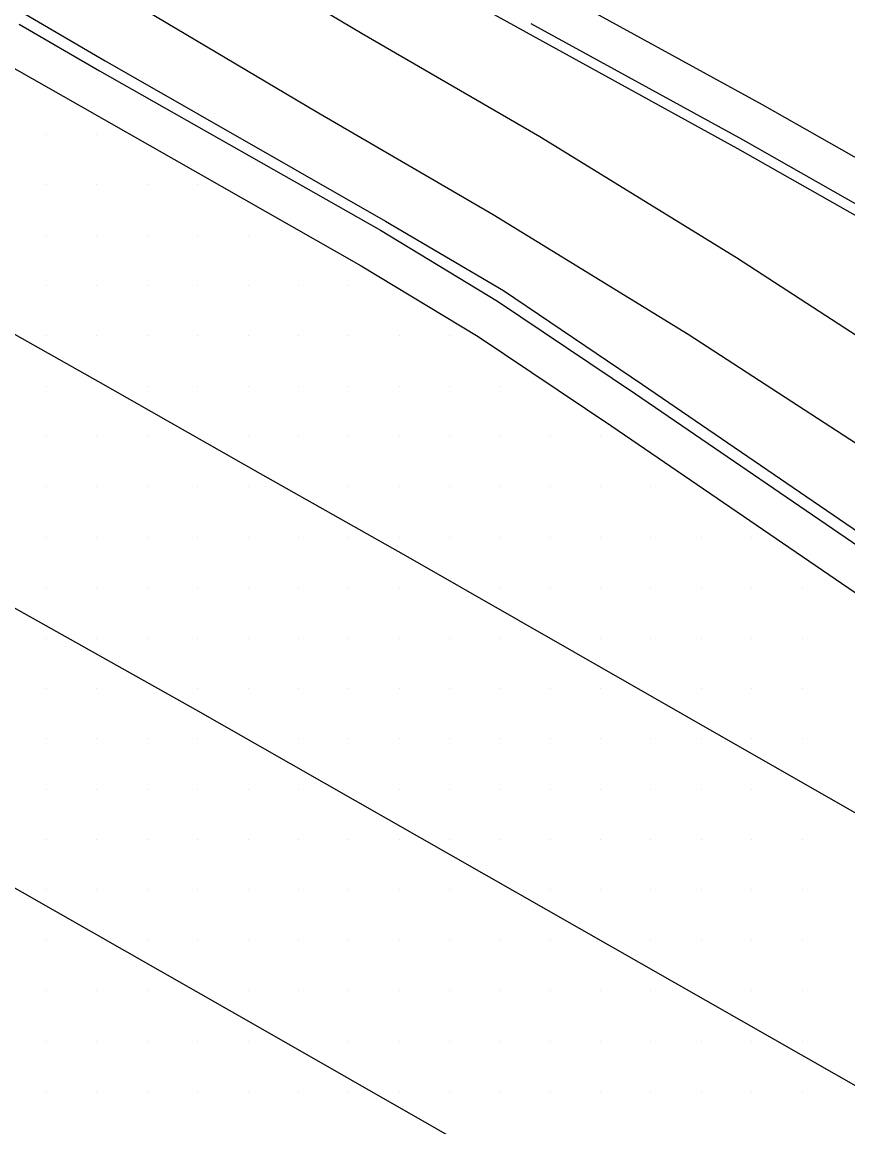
# Model space of a CAD drawing. Extents: x 1762120 to 1766775, y 709485 to 712965.
# Drawn here: x 1766407.5 to 1766448.5, y 709934.5 to 709989.3 of the extents above; entities that cross this region are included whole.
import ezdxf

# ---------------------------------------------------------------- set-up
doc = ezdxf.new("R2010")
doc.units = 0
for name, color, linetype in [('Exist DTM Drainline', 7, 'Continuous'), ('Exist DTM Scan Elevation Point', 7, 'Continuous'), ('Exist Roads Curbs', 7, 'Continuous'), ('Exist Roads EOP', 7, 'Continuous'), ('Exist Roads EOT', 7, 'Continuous'), ('PH Exist DTM Breakline', 7, 'Continuous')]:
    doc.layers.add(name, color=color, linetype=linetype)

msp = doc.modelspace()

# ---------------------------------------------------------------- linework, layer by layer
at = {"layer": 'Exist DTM Drainline'}
msp.add_lwpolyline([(1766407.391, 709989.209), (1766411.374, 709986.898), (1766425.332, 709978.984), (1766431.138, 709975.468), (1766437.981, 709970.86), (1766450.374, 709962.392), (1766464.737, 709952.589), (1766477.146, 709944.156), (1766489.545, 709935.682), (1766501.961, 709927.257), (1766514.369, 709918.821), (1766526.54, 709910.625), (1766538.961, 709902.212), (1766551.415, 709893.848), (1766563.947, 709885.978), (1766576.792, 709878.237), (1766589.654, 709870.524)], dxfattribs=at)
at = {"layer": 'Exist DTM Scan Elevation Point'}
for p, q in [((1766408.75, 709983.75), (1766408.75, 709983.75)), ((1766411.25, 709983.75), (1766411.25, 709983.75)), ((1766408.75, 709981.25), (1766408.75, 709981.25)), ((1766411.25, 709981.25), (1766411.25, 709981.25)), ((1766413.75, 709981.25), (1766413.75, 709981.25)), ((1766416.25, 709981.25), (1766416.25, 709981.25)), ((1766408.75, 709978.75), (1766408.75, 709978.75)), ((1766411.25, 709978.75), (1766411.25, 709978.75)), ((1766413.75, 709978.75), (1766413.75, 709978.75)), ((1766416.25, 709978.75), (1766416.25, 709978.75)), ((1766418.75, 709978.75), (1766418.75, 709978.75)), ((1766408.75, 709976.25), (1766408.75, 709976.25)), ((1766411.25, 709976.25), (1766411.25, 709976.25)), ((1766413.75, 709976.25), (1766413.75, 709976.25)), ((1766416.25, 709976.25), (1766416.25, 709976.25)), ((1766418.75, 709976.25), (1766418.75, 709976.25)), ((1766421.25, 709976.25), (1766421.25, 709976.25)), ((1766423.75, 709976.25), (1766423.75, 709976.25)), ((1766408.75, 709973.75), (1766408.75, 709973.75)), ((1766411.25, 709973.75), (1766411.25, 709973.75)), ((1766413.75, 709973.75), (1766413.75, 709973.75)), ((1766416.25, 709973.75), (1766416.25, 709973.75)), ((1766418.75, 709973.75), (1766418.75, 709973.75)), ((1766421.25, 709973.75), (1766421.25, 709973.75)), ((1766423.75, 709973.75), (1766423.75, 709973.75)), ((1766426.25, 709973.75), (1766426.25, 709973.75)), ((1766428.75, 709973.75), (1766428.75, 709973.75)), ((1766408.75, 709971.25), (1766408.75, 709971.25)), ((1766413.75, 709971.25), (1766413.75, 709971.25)), ((1766416.25, 709971.25), (1766416.25, 709971.25)), ((1766418.75, 709971.25), (1766418.75, 709971.25)), ((1766421.25, 709971.25), (1766421.25, 709971.25)), ((1766423.75, 709971.25), (1766423.75, 709971.25)), ((1766426.25, 709971.25), (1766426.25, 709971.25)), ((1766428.75, 709971.25), (1766428.75, 709971.25)), ((1766431.25, 709971.25), (1766431.25, 709971.25)), ((1766408.75, 709968.75), (1766408.75, 709968.75)), ((1766411.25, 709968.75), (1766411.25, 709968.75)), ((1766413.75, 709968.75), (1766413.75, 709968.75)), ((1766418.75, 709968.75), (1766418.75, 709968.75)), ((1766421.25, 709968.75), (1766421.25, 709968.75)), ((1766423.75, 709968.75), (1766423.75, 709968.75)), ((1766426.25, 709968.75), (1766426.25, 709968.75)), ((1766428.75, 709968.75), (1766428.75, 709968.75)), ((1766431.25, 709968.75), (1766431.25, 709968.75)), ((1766433.75, 709968.75), (1766433.75, 709968.75)), ((1766436.25, 709968.75), (1766436.25, 709968.75)), ((1766408.75, 709966.25), (1766408.75, 709966.25)), ((1766411.25, 709966.25), (1766411.25, 709966.25)), ((1766413.75, 709966.25), (1766413.75, 709966.25)), ((1766416.25, 709966.25), (1766416.25, 709966.25)), ((1766418.75, 709966.25), (1766418.75, 709966.25)), ((1766423.75, 709966.25), (1766423.75, 709966.25)), ((1766426.25, 709966.25), (1766426.25, 709966.25)), ((1766428.75, 709966.25), (1766428.75, 709966.25)), ((1766431.25, 709966.25), (1766431.25, 709966.25)), ((1766433.75, 709966.25), (1766433.75, 709966.25)), ((1766436.25, 709966.25), (1766436.25, 709966.25)), ((1766438.75, 709966.25), (1766438.75, 709966.25)), ((1766408.75, 709963.75), (1766408.75, 709963.75)), ((1766411.25, 709963.75), (1766411.25, 709963.75)), ((1766413.75, 709963.75), (1766413.75, 709963.75)), ((1766416.25, 709963.75), (1766416.25, 709963.75)), ((1766418.75, 709963.75), (1766418.75, 709963.75)), ((1766421.25, 709963.75), (1766421.25, 709963.75)), ((1766423.75, 709963.75), (1766423.75, 709963.75)), ((1766426.25, 709963.75), (1766426.25, 709963.75)), ((1766428.75, 709963.75), (1766428.75, 709963.75)), ((1766431.25, 709963.75), (1766431.25, 709963.75)), ((1766433.75, 709963.75), (1766433.75, 709963.75)), ((1766436.25, 709963.75), (1766436.25, 709963.75)), ((1766438.75, 709963.75), (1766438.75, 709963.75)), ((1766441.25, 709963.75), (1766441.25, 709963.75)), ((1766443.75, 709963.75), (1766443.75, 709963.75)), ((1766408.75, 709961.25), (1766408.75, 709961.25)), ((1766411.25, 709961.25), (1766411.25, 709961.25)), ((1766413.75, 709961.25), (1766413.75, 709961.25)), ((1766416.25, 709961.25), (1766416.25, 709961.25)), ((1766418.75, 709961.25), (1766418.75, 709961.25)), ((1766421.25, 709961.25), (1766421.25, 709961.25)), ((1766423.75, 709961.25), (1766423.75, 709961.25)), ((1766426.25, 709961.25), (1766426.25, 709961.25)), ((1766431.25, 709961.25), (1766431.25, 709961.25)), ((1766433.75, 709961.25), (1766433.75, 709961.25)), ((1766436.25, 709961.25), (1766436.25, 709961.25)), ((1766438.75, 709961.25), (1766438.75, 709961.25)), ((1766441.25, 709961.25), (1766441.25, 709961.25)), ((1766443.75, 709961.25), (1766443.75, 709961.25)), ((1766446.25, 709961.25), (1766446.25, 709961.25)), ((1766408.75, 709958.75), (1766408.75, 709958.75)), ((1766411.25, 709958.75), (1766411.25, 709958.75)), ((1766413.75, 709958.75), (1766413.75, 709958.75)), ((1766416.25, 709958.75), (1766416.25, 709958.75)), ((1766418.75, 709958.75), (1766418.75, 709958.75)), ((1766421.25, 709958.75), (1766421.25, 709958.75)), ((1766423.75, 709958.75), (1766423.75, 709958.75)), ((1766426.25, 709958.75), (1766426.25, 709958.75)), ((1766428.75, 709958.75), (1766428.75, 709958.75)), ((1766431.25, 709958.75), (1766431.25, 709958.75)), ((1766436.25, 709958.75), (1766436.25, 709958.75)), ((1766438.75, 709958.75), (1766438.75, 709958.75)), ((1766441.25, 709958.75), (1766441.25, 709958.75)), ((1766443.75, 709958.75), (1766443.75, 709958.75)), ((1766446.25, 709958.75), (1766446.25, 709958.75)), ((1766408.75, 709956.25), (1766408.75, 709956.25)), ((1766411.25, 709956.25), (1766411.25, 709956.25)), ((1766416.25, 709956.25), (1766416.25, 709956.25)), ((1766418.75, 709956.25), (1766418.75, 709956.25)), ((1766421.25, 709956.25), (1766421.25, 709956.25)), ((1766423.75, 709956.25), (1766423.75, 709956.25)), ((1766426.25, 709956.25), (1766426.25, 709956.25)), ((1766428.75, 709956.25), (1766428.75, 709956.25)), ((1766431.25, 709956.25), (1766431.25, 709956.25)), ((1766433.75, 709956.25), (1766433.75, 709956.25)), ((1766436.25, 709956.25), (1766436.25, 709956.25)), ((1766441.25, 709956.25), (1766441.25, 709956.25)), ((1766443.75, 709956.25), (1766443.75, 709956.25)), ((1766446.25, 709956.25), (1766446.25, 709956.25)), ((1766408.75, 709953.75), (1766408.75, 709953.75)), ((1766411.25, 709953.75), (1766411.25, 709953.75)), ((1766413.75, 709953.75), (1766413.75, 709953.75)), ((1766416.25, 709953.75), (1766416.25, 709953.75)), ((1766421.25, 709953.75), (1766421.25, 709953.75)), ((1766423.75, 709953.75), (1766423.75, 709953.75)), ((1766426.25, 709953.75), (1766426.25, 709953.75)), ((1766428.75, 709953.75), (1766428.75, 709953.75)), ((1766431.25, 709953.75), (1766431.25, 709953.75)), ((1766433.75, 709953.75), (1766433.75, 709953.75)), ((1766436.25, 709953.75), (1766436.25, 709953.75)), ((1766438.75, 709953.75), (1766438.75, 709953.75)), ((1766441.25, 709953.75), (1766441.25, 709953.75)), ((1766443.75, 709953.75), (1766443.75, 709953.75)), ((1766446.25, 709953.75), (1766446.25, 709953.75)), ((1766408.75, 709951.25), (1766408.75, 709951.25)), ((1766411.25, 709951.25), (1766411.25, 709951.25)), ((1766413.75, 709951.25), (1766413.75, 709951.25)), ((1766416.25, 709951.25), (1766416.25, 709951.25)), ((1766418.75, 709951.25), (1766418.75, 709951.25)), ((1766421.25, 709951.25), (1766421.25, 709951.25)), ((1766426.25, 709951.25), (1766426.25, 709951.25)), ((1766428.75, 709951.25), (1766428.75, 709951.25)), ((1766431.25, 709951.25), (1766431.25, 709951.25)), ((1766433.75, 709951.25), (1766433.75, 709951.25)), ((1766436.25, 709951.25), (1766436.25, 709951.25)), ((1766438.75, 709951.25), (1766438.75, 709951.25)), ((1766441.25, 709951.25), (1766441.25, 709951.25)), ((1766443.75, 709951.25), (1766443.75, 709951.25)), ((1766408.75, 709948.75), (1766408.75, 709948.75)), ((1766411.25, 709948.75), (1766411.25, 709948.75)), ((1766413.75, 709948.75), (1766413.75, 709948.75)), ((1766416.25, 709948.75), (1766416.25, 709948.75)), ((1766418.75, 709948.75), (1766418.75, 709948.75)), ((1766421.25, 709948.75), (1766421.25, 709948.75)), ((1766423.75, 709948.75), (1766423.75, 709948.75)), ((1766426.25, 709948.75), (1766426.25, 709948.75)), ((1766428.75, 709948.75), (1766428.75, 709948.75)), ((1766431.25, 709948.75), (1766431.25, 709948.75)), ((1766433.75, 709948.75), (1766433.75, 709948.75)), ((1766436.25, 709948.75), (1766436.25, 709948.75)), ((1766438.75, 709948.75), (1766438.75, 709948.75)), ((1766441.25, 709948.75), (1766441.25, 709948.75)), ((1766443.75, 709948.75), (1766443.75, 709948.75)), ((1766446.25, 709948.75), (1766446.25, 709948.75)), ((1766408.75, 709946.25), (1766408.75, 709946.25)), ((1766411.25, 709946.25), (1766411.25, 709946.25)), ((1766413.75, 709946.25), (1766413.75, 709946.25)), ((1766416.25, 709946.25), (1766416.25, 709946.25)), ((1766418.75, 709946.25), (1766418.75, 709946.25)), ((1766421.25, 709946.25), (1766421.25, 709946.25)), ((1766423.75, 709946.25), (1766423.75, 709946.25)), ((1766426.25, 709946.25), (1766426.25, 709946.25)), ((1766428.75, 709946.25), (1766428.75, 709946.25)), ((1766433.75, 709946.25), (1766433.75, 709946.25)), ((1766436.25, 709946.25), (1766436.25, 709946.25)), ((1766438.75, 709946.25), (1766438.75, 709946.25)), ((1766441.25, 709946.25), (1766441.25, 709946.25)), ((1766443.75, 709946.25), (1766443.75, 709946.25)), ((1766446.25, 709946.25), (1766446.25, 709946.25)), ((1766408.75, 709943.75), (1766408.75, 709943.75)), ((1766413.75, 709943.75), (1766413.75, 709943.75)), ((1766416.25, 709943.75), (1766416.25, 709943.75)), ((1766418.75, 709943.75), (1766418.75, 709943.75)), ((1766421.25, 709943.75), (1766421.25, 709943.75)), ((1766423.75, 709943.75), (1766423.75, 709943.75)), ((1766426.25, 709943.75), (1766426.25, 709943.75)), ((1766428.75, 709943.75), (1766428.75, 709943.75)), ((1766431.25, 709943.75), (1766431.25, 709943.75)), ((1766433.75, 709943.75), (1766433.75, 709943.75)), ((1766438.75, 709943.75), (1766438.75, 709943.75)), ((1766441.25, 709943.75), (1766441.25, 709943.75)), ((1766443.75, 709943.75), (1766443.75, 709943.75)), ((1766446.25, 709943.75), (1766446.25, 709943.75)), ((1766408.75, 709941.25), (1766408.75, 709941.25)), ((1766411.25, 709941.25), (1766411.25, 709941.25)), ((1766413.75, 709941.25), (1766413.75, 709941.25)), ((1766418.75, 709941.25), (1766418.75, 709941.25)), ((1766421.25, 709941.25), (1766421.25, 709941.25)), ((1766423.75, 709941.25), (1766423.75, 709941.25)), ((1766426.25, 709941.25), (1766426.25, 709941.25)), ((1766428.75, 709941.25), (1766428.75, 709941.25)), ((1766431.25, 709941.25), (1766431.25, 709941.25)), ((1766433.75, 709941.25), (1766433.75, 709941.25)), ((1766436.25, 709941.25), (1766436.25, 709941.25)), ((1766438.75, 709941.25), (1766438.75, 709941.25)), ((1766443.75, 709941.25), (1766443.75, 709941.25)), ((1766446.25, 709941.25), (1766446.25, 709941.25)), ((1766408.75, 709938.75), (1766408.75, 709938.75)), ((1766411.25, 709938.75), (1766411.25, 709938.75)), ((1766413.75, 709938.75), (1766413.75, 709938.75)), ((1766416.25, 709938.75), (1766416.25, 709938.75)), ((1766418.75, 709938.75), (1766418.75, 709938.75)), ((1766423.75, 709938.75), (1766423.75, 709938.75)), ((1766426.25, 709938.75), (1766426.25, 709938.75)), ((1766428.75, 709938.75), (1766428.75, 709938.75)), ((1766431.25, 709938.75), (1766431.25, 709938.75)), ((1766433.75, 709938.75), (1766433.75, 709938.75)), ((1766436.25, 709938.75), (1766436.25, 709938.75)), ((1766438.75, 709938.75), (1766438.75, 709938.75)), ((1766441.25, 709938.75), (1766441.25, 709938.75)), ((1766443.75, 709938.75), (1766443.75, 709938.75)), ((1766446.25, 709938.75), (1766446.25, 709938.75)), ((1766408.75, 709936.25), (1766408.75, 709936.25)), ((1766411.25, 709936.25), (1766411.25, 709936.25)), ((1766413.75, 709936.25), (1766413.75, 709936.25)), ((1766416.25, 709936.25), (1766416.25, 709936.25)), ((1766418.75, 709936.25), (1766418.75, 709936.25)), ((1766421.25, 709936.25), (1766421.25, 709936.25)), ((1766423.75, 709936.25), (1766423.75, 709936.25)), ((1766426.25, 709936.25), (1766426.25, 709936.25)), ((1766428.75, 709936.25), (1766428.75, 709936.25)), ((1766431.25, 709936.25), (1766431.25, 709936.25)), ((1766433.75, 709936.25), (1766433.75, 709936.25)), ((1766436.25, 709936.25), (1766436.25, 709936.25)), ((1766438.75, 709936.25), (1766438.75, 709936.25)), ((1766441.25, 709936.25), (1766441.25, 709936.25)), ((1766443.75, 709936.25), (1766443.75, 709936.25)), ((1766446.25, 709936.25), (1766446.25, 709936.25))]:
    msp.add_line(p, q, dxfattribs=at)
at = {"layer": 'Exist Roads Curbs'}
msp.add_lwpolyline([(1766407.679, 709989.722), (1766411.651, 709987.397), (1766425.581, 709979.433), (1766431.435, 709976.004), (1766438.335, 709971.334), (1766450.719, 709962.854), (1766465.049, 709953.02), (1766477.485, 709944.625), (1766489.905, 709936.178), (1766502.289, 709927.707), (1766514.73, 709919.319), (1766526.845, 709911.086), (1766539.266, 709902.673), (1766551.712, 709894.297), (1766564.242, 709886.451), (1766577.122, 709878.768), (1766589.943, 709870.989)], dxfattribs=at)
at = {"layer": 'Exist Roads EOP'}
msp.add_lwpolyline([(1766406.406, 709987.433), (1766410.425, 709985.168), (1766424.362, 709977.217), (1766430.175, 709973.715), (1766436.8, 709969.258), (1766449.193, 709960.791), (1766463.581, 709950.966), (1766475.99, 709942.534), (1766488.362, 709934.031), (1766500.778, 709925.605), (1766513.22, 709917.217), (1766525.469, 709908.967), (1766537.89, 709900.553), (1766550.346, 709892.193), (1766562.938, 709884.297), (1766575.783, 709876.556), (1766588.629, 709868.816)], dxfattribs=at)
at = {"layer": 'Exist Roads EOT'}
for points in [[(1766402.476, 709976.457), (1766411.295, 709971.499), (1766419.356, 709966.921), (1766426.563, 709962.841), (1766440.527, 709954.854), (1766453.241, 709947.6), (1766466.409, 709940.1), (1766479.109, 709932.801), (1766492.198, 709925.386), (1766505.178, 709917.84), (1766517.877, 709910.61), (1766530.842, 709903.151), (1766543.398, 709895.853)], [(1766396.518, 709966.209), (1766416.144, 709955.196), (1766452.572, 709934.44), (1766478.95, 709919.484), (1766499.829, 709907.597), (1766533.927, 709887.955), (1766568.813, 709867.351), (1766602.923, 709846.715), (1766636.716, 709825.597), (1766662.298, 709809.091)], [(1766390.436, 709955.86), (1766400.555, 709950.112), (1766419.587, 709939.273), (1766445.207, 709924.616), (1766458.694, 709916.888), (1766472.072, 709909.253), (1766482.889, 709903.1), (1766496.048, 709895.584), (1766508.88, 709888.203), (1766522.033, 709880.727), (1766534.83, 709873.328), (1766547.911, 709865.749)]]:
    msp.add_lwpolyline(points, dxfattribs=at)
at = {"layer": 'PH Exist DTM Breakline'}
for points in [[(1766329.285, 710079.984), (1766328.485, 710073.053), (1766328.549, 710065.696), (1766329.051, 710060.241), (1766330.236, 710054.969), (1766332.23, 710049.851), (1766334.766, 710045.146), (1766337.54, 710040.973), (1766341.162, 710036.379), (1766345.758, 710031.418), (1766351.471, 710026.106), (1766357.54, 710021.977), (1766369.854, 710014.609), (1766385.038, 710006.211), (1766402.094, 709996.35), (1766412.209, 709990.779), (1766422.131, 709984.872), (1766430.92, 709979.772), (1766440.594, 709973.835), (1766453.434, 709965.489), (1766474.873, 709951.194), (1766492.298, 709939.521), (1766504.092, 709931.503)], [(1766333.69, 710078.909), (1766332.987, 710072.814), (1766333.047, 710065.922), (1766333.506, 710060.943), (1766334.552, 710056.286), (1766336.322, 710051.743), (1766338.629, 710047.464), (1766341.186, 710043.616), (1766344.585, 710039.306), (1766348.946, 710034.599), (1766354.285, 710029.634), (1766359.963, 710025.771), (1766372.099, 710018.51), (1766387.253, 710010.128), (1766404.305, 710000.269), (1766414.446, 709994.684), (1766424.412, 709988.752), (1766433.227, 709983.636), (1766442.997, 709977.639), (1766455.909, 709969.247), (1766477.373, 709954.935), (1766494.815, 709943.251), (1766506.622, 709935.224)], [(1766392.425, 710022.239), (1766394.162, 710019.153), (1766397.851, 710013.976), (1766401.502, 710010.028), (1766405.586, 710006.429), (1766410.699, 710002.385), (1766417.244, 709997.811), (1766424.587, 709993.241), (1766432.554, 709988.81)], [(1766433.757, 709991.001), (1766444.267, 709985.231), (1766455.59, 709978.806), (1766460.825, 709975.537), (1766466.038, 709971.758), (1766474.768, 709965.19), (1766479.726, 709961.526), (1766486.834, 709956.844), (1766494.073, 709951.97)], [(1766432.554, 709988.81), (1766443.048, 709983.048), (1766454.311, 709976.657), (1766459.428, 709973.463), (1766464.552, 709969.746), (1766473.274, 709963.186), (1766478.295, 709959.475), (1766485.448, 709954.763), (1766492.677, 709949.896)], [(1766432.794, 709989.248), (1766443.292, 709983.485), (1766454.567, 709977.087), (1766459.707, 709973.878), (1766464.85, 709970.149), (1766473.573, 709963.587), (1766478.581, 709959.885), (1766485.725, 709955.179), (1766492.956, 709950.311)]]:
    msp.add_lwpolyline(points, dxfattribs=at)

doc.saveas('drawing.dxf')
